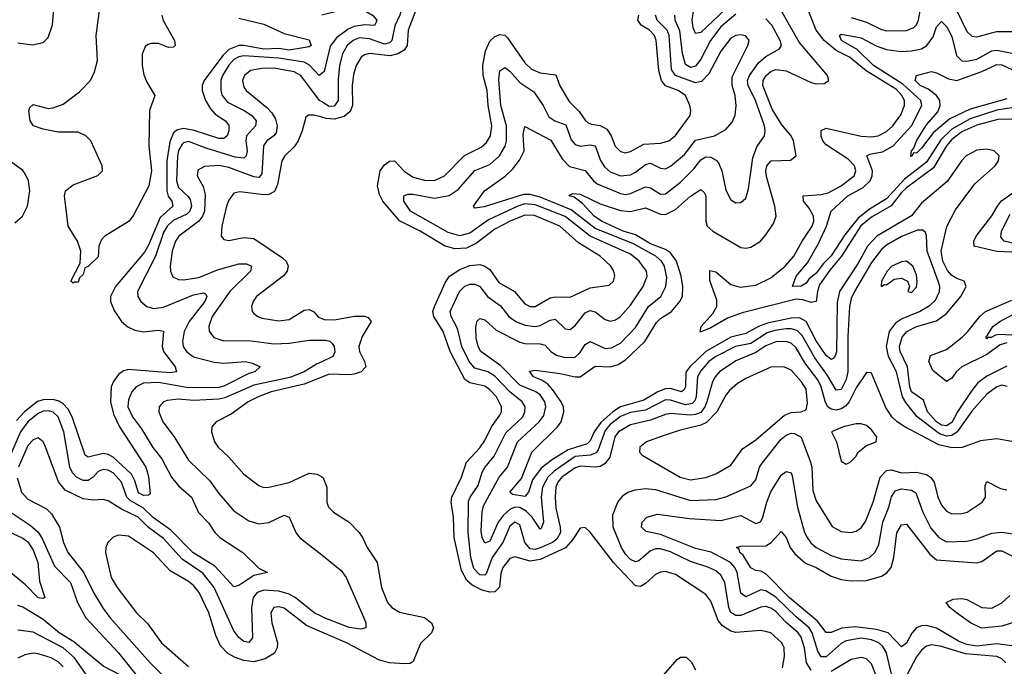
# Model space of a CAD drawing. Header units: inches. Extents: x 1552611 to 1694776, y 811966 to 917215.
# Tile 326 of 549: x 1618797 to 1622720, y 910996 to 913572. Entities that reach past the tile are written whole.
import ezdxf

# ---------------------------------------------------------------- set-up
doc = ezdxf.new("R2010")
doc.units = ezdxf.units.IN
doc.header["$MEASUREMENT"] = 0
doc.layers.add('B6911', color=7, linetype='Continuous')
doc.layers.add('B6921', color=7, linetype='Continuous')

msp = doc.modelspace()

# ---------------------------------------------------------------- linework, layer by layer
at = {"layer": 'B6911', "color": 5}
for points, elevation in [([(1618790, 913479.7), (1618847.4, 913472.6), (1618890, 913481.5), (1618910, 913501.7), (1618928.1, 913551.9), (1618942.8, 913730), (1618940.7, 913750), (1618932.2, 913770), (1618881.6, 913830), (1618876, 913850), (1618880.2, 913890), (1618886.2, 913913.8), (1618894.3, 913925.7), (1618975, 913970), (1618986.9, 913990), (1618982.6, 914010), (1618970.9, 914030), (1618949.8, 914050), (1618871.9, 914091.9), (1618810, 914110), (1618770, 914127.1)], 920), ([(1619363.3, 913590), (1619368.7, 913568.7), (1619413.2, 913490), (1619416.5, 913470), (1619410, 913462.6), (1619390, 913461.5), (1619350, 913478.1), (1619322.1, 913477.9), (1619306.9, 913473.1), (1619296.3, 913463.7), (1619285.3, 913434.7), (1619284.4, 913390), (1619292.1, 913352.1), (1619303.7, 913323.7), (1619335.8, 913270), (1619314, 913210), (1619311.8, 913070), (1619322.6, 912970), (1619311.6, 912910), (1619250, 912793.5), (1619233.4, 912770), (1619136.1, 912710), (1619122.7, 912697.3), (1619111.6, 912670), (1619110, 912627.3), (1619070, 912588.7), (1619056.5, 912583.5), (1619050, 912557.2), (1619035.8, 912544.2), (1619030, 912527.1), (1619013.4, 912526.6), (1619010, 912522.7), (1619001.2, 912530), (1619038, 912602), (1619041, 912650), (1619026.6, 912690), (1618989.4, 912750), (1618975.3, 912870), (1618979.1, 912890), (1619010, 912914.3), (1619108.5, 912951.5), (1619127.4, 912970), (1619125.8, 912990), (1619079.9, 913090), (1619059.9, 913110), (1619030, 913124), (1618950, 913123.6), (1618890, 913136.3), (1618852.5, 913150), (1618838.7, 913170), (1618832.9, 913210), (1618837.4, 913222.6), (1618850, 913234), (1618910, 913219.1), (1618930, 913220.8), (1618970, 913236.3), (1619035.6, 913284.4), (1619078.5, 913330), (1619095.3, 913364.7), (1619107.2, 913410), (1619101.4, 913510), (1619117.2, 913630)], 880), ([(1619670, 913578.4), (1619770, 913554.5), (1619850, 913517.8), (1619950, 913492.6), (1619958.2, 913470), (1619950, 913463.7), (1619870, 913451.6), (1619830, 913457.1), (1619770, 913454.3), (1619690, 913470), (1619670, 913470), (1619630, 913453.3), (1619606.3, 913430), (1619531.4, 913330), (1619523.5, 913310), (1619523.9, 913290), (1619536.6, 913250), (1619556.8, 913216.8), (1619576.2, 913196.2), (1619617.4, 913170), (1619630, 913151.4), (1619630.1, 913130), (1619623.9, 913110), (1619610, 913099.1), (1619590, 913098.7), (1619491.4, 913131.4), (1619450, 913138.6), (1619425.8, 913134.2), (1619410, 913121.8), (1619394.5, 913085.5), (1619383.5, 913010), (1619382.7, 912890), (1619388.9, 912868.9), (1619402.4, 912850), (1619406.5, 912830), (1619356.2, 912783.8), (1619310, 912674.4), (1619293.7, 912646.3), (1619178.1, 912510), (1619158.6, 912470), (1619159.1, 912450), (1619173.4, 912413.4), (1619202.1, 912370), (1619228.1, 912348.1), (1619256, 912336), (1619290, 912328.8), (1619350, 912336), (1619370, 912331.5), (1619364.1, 912270), (1619369.6, 912250), (1619416.2, 912190), (1619421.5, 912170), (1619394.5, 912165.5), (1619230, 912178.6), (1619210, 912173.4), (1619190, 912158.8), (1619170, 912131.5), (1619161.4, 912110), (1619159.3, 912050), (1619170, 912000.6), (1619194.6, 911950), (1619299.9, 911790), (1619310, 911753), (1619316.4, 911683.6), (1619310, 911678), (1619290, 911677.3), (1619270, 911687.6), (1619255.6, 911735.6), (1619242.3, 911762.2), (1619169.6, 911829.6), (1619150, 911840.4), (1619130, 911844), (1619070, 911828.9), (1619058.1, 911838.1), (1619005.5, 911990), (1618990, 912020.1), (1618970, 912041.6), (1618952.4, 912052.4), (1618930, 912058.6), (1618890, 912058.3), (1618868.3, 912051.7), (1618815.6, 912010), (1618784.3, 911975.7)], 920), ([(1620000, 913358), (1619990, 913350.5), (1619951.1, 913391.1), (1619930, 913403.7), (1619830, 913418.8), (1619690, 913428.6), (1619670, 913424.4), (1619650, 913413.2), (1619630, 913391.5), (1619605.1, 913350), (1619598.8, 913330), (1619598, 913290), (1619603.4, 913270), (1619624.4, 913244.4), (1619691.1, 913211.1), (1619721.9, 913190), (1619739.1, 913170), (1619736.9, 913150), (1619700.4, 913110), (1619697.8, 913090), (1619702.6, 913050), (1619699.1, 913030), (1619690, 913021.3), (1619655.4, 913024.6), (1619540, 913060), (1619470, 913087.2), (1619450, 913082.2), (1619444.1, 913075.9), (1619430, 913050.6), (1619425.8, 913030), (1619422, 912930), (1619430, 912903.9), (1619468.5, 912868.5), (1619476.1, 912856.1), (1619480.9, 912830), (1619478.4, 912821.6), (1619474.8, 912810), (1619462.7, 912797.3), (1619408, 912772), (1619384.2, 912750), (1619370, 912724.3), (1619338.5, 912630), (1619266.2, 912490), (1619267.6, 912470), (1619279.7, 912450), (1619303.1, 912430), (1619330, 912422.1), (1619370, 912426.6), (1619490, 912476.7), (1619530, 912483.9), (1619538.8, 912478.8), (1619543, 912470), (1619534, 912450), (1619472.7, 912370), (1619452.6, 912330), (1619444.9, 912290), (1619448.4, 912270), (1619461.5, 912250), (1619490, 912228.9), (1619571.5, 912208.5), (1619610, 912204.5), (1619696, 912210), (1619723.8, 912203.8), (1619754.4, 912190), (1619733.7, 912170), (1619710, 912162.8), (1619610, 912112.4), (1619590, 912107.6), (1619470, 912105.3), (1619350, 912127), (1619290, 912123.9), (1619261.6, 912110), (1619243.4, 912090), (1619230, 912058), (1619228.2, 912030), (1619246.5, 911990), (1619282.7, 911942.7), (1619327.6, 911867.6), (1619362.7, 911822.7), (1619401.8, 911750), (1619430, 911715.9), (1619482, 911670), (1619509.7, 911609.7), (1619548.5, 911568.5), (1619574, 911530), (1619594.7, 911510), (1619686.5, 911450), (1619750, 911387.7), (1619784.7, 911370), (1619730, 911358.2), (1619670, 911318.3), (1619650, 911313.3), (1619574.8, 911394.8), (1619487.1, 911450), (1619398.5, 911538.5), (1619330, 911588.1), (1619290, 911626.7), (1619236.4, 911656.4), (1619224, 911670), (1619202, 911730), (1619170, 911766.1), (1619150, 911778.2), (1619130, 911781), (1619110, 911771.8), (1619090, 911749.4), (1619070, 911737.1), (1619050, 911736.5), (1619022.6, 911750), (1619007, 911767), (1618996.1, 911790), (1618972.6, 911930), (1618950.6, 911990), (1618930, 912008.7), (1618910, 912014.4), (1618890, 912013), (1618870, 912003.4), (1618830, 911969.9), (1618799.7, 911930), (1618755.9, 911830)], 940), ([(1620000, 913244.5), (1619990.8, 913250), (1619917.6, 913350), (1619890, 913364.6), (1619810, 913379.7), (1619762.1, 913377.9), (1619716.5, 913370), (1619692.1, 913350), (1619684.6, 913330), (1619690, 913303.5), (1619699.2, 913290), (1619781.9, 913221.9), (1619801, 913201), (1619815.9, 913175.9), (1619823, 913150), (1619818.2, 913121.8), (1619809.4, 913110), (1619781.5, 913090), (1619767.6, 913070), (1619761.2, 912958.8), (1619750, 912944.3), (1619730, 912946.1), (1619630, 912983.7), (1619590, 912991.5), (1619532.8, 912987.2), (1619506.9, 912973.1), (1619504.4, 912950), (1619527.6, 912907.6), (1619535.4, 912875.4), (1619533, 912810), (1619525.3, 912790), (1619510.4, 912769.5), (1619430.7, 912710), (1619417.6, 912690), (1619404.9, 912650), (1619396.4, 912590), (1619397.5, 912570), (1619407.6, 912547.6), (1619430, 912537.5), (1619450, 912535.7), (1619510, 912545.6), (1619584.5, 912575.5), (1619670, 912599.6), (1619700.1, 912600.1), (1619720.2, 912590), (1619716.5, 912570), (1619634.6, 912490), (1619563.4, 912390), (1619551.1, 912351.1), (1619551.7, 912331.7), (1619570, 912306.4), (1619610, 912293.5), (1619710, 912294.6), (1619810, 912281.4), (1619870, 912283.4), (1619950, 912296.2), (1620000, 912295.7)], 960), ([(1620000, 913183.6), (1619967.4, 913192.6), (1619947.5, 913192.5), (1619936.3, 913183.7), (1619922.6, 913130), (1619906.3, 913090), (1619890, 913065.4), (1619852.9, 913030), (1619841.6, 913010), (1619823.7, 912916.3), (1619812, 912888), (1619790, 912876.5), (1619770, 912875), (1619673.9, 912886.1), (1619650, 912880.8), (1619630, 912854), (1619620.5, 912830), (1619602.2, 912750), (1619599.6, 912710), (1619610, 912697), (1619630, 912693.2), (1619690, 912705), (1619730, 912700.4), (1619844.1, 912624.1), (1619858.4, 912610), (1619867, 912590), (1619862.9, 912570), (1619847.8, 912552.2), (1619740.7, 912470), (1619726.5, 912450), (1619720.7, 912430), (1619723.2, 912410), (1619730, 912402.3), (1619745.3, 912390), (1619763.5, 912383.5), (1619830, 912373.1), (1619870, 912377.7), (1619930, 912415), (1619950, 912418.4), (1619969.1, 912409.1), (1619986.9, 912386.9), (1620000, 912381.9)], 980), ([(1618777.6, 912762.4), (1618808.5, 912790), (1618828.2, 912830), (1618837.5, 912890), (1618832.3, 912930), (1618818.8, 912958.8), (1618810, 912971.4), (1618764.5, 913004.5)], 920), ([(1620000, 912209.6), (1619979.7, 912200.3), (1619930.5, 912169.5), (1619873.7, 912146.3), (1619730, 912115.9), (1619614, 912066), (1619590, 912060.3), (1619490, 912055.8), (1619430, 912060.6), (1619384.5, 912055.5), (1619370.1, 912049.9), (1619352.1, 912030), (1619350.9, 912010), (1619367, 911970), (1619412.1, 911910), (1619470, 911817.7), (1619554.7, 911734.7), (1619590, 911685.2), (1619650, 911616.1), (1619710, 911575.3), (1619750, 911563.3), (1619790, 911568.8), (1619850, 911598.2), (1619870, 911590.3), (1619897.7, 911530), (1619912.2, 911510), (1620000, 911440.3)], 960), ([(1620000, 912148.5), (1619930, 912120.3), (1619799.2, 912090), (1619746.4, 912070), (1619706.7, 912050), (1619639.5, 912000.5), (1619580.3, 911970), (1619562.3, 911950), (1619560.8, 911930), (1619573, 911890), (1619587.3, 911870), (1619630.2, 911830), (1619690, 911761.2), (1619750, 911716.5), (1619770, 911709.3), (1619790, 911709.4), (1619870, 911728.4), (1619950, 911765.4), (1619981.6, 911761.6), (1620000, 911750.5)], 980), ([(1620000, 911194.5), (1619970, 911209.9), (1619894.4, 911270), (1619870, 911283.4), (1619830, 911295.8), (1619770, 911300.2), (1619742.9, 911290), (1619727.6, 911270), (1619721, 911230), (1619724.8, 911110), (1619710, 911090.8), (1619690, 911095.2), (1619670, 911110.5), (1619650, 911137.4), (1619571.5, 911310), (1619527.2, 911367.2), (1619443.6, 911423.6), (1619370, 911506.1), (1619309.6, 911549.6), (1619268.8, 911590), (1619202.4, 911622.4), (1619150, 911655.7), (1619130, 911660.5), (1619090, 911658.6), (1619050, 911663.4), (1618978.1, 911698.1), (1618951.7, 911731.7), (1618897.5, 911877.5), (1618890, 911891.1), (1618870, 911906.4), (1618850, 911898.9), (1618830, 911875.9), (1618792.3, 911790)], 960), ([(1618787.4, 911747.4), (1618804.3, 911690), (1618830, 911662), (1618903.8, 911623.8), (1618924.1, 911604.1), (1618955.5, 911550), (1618972, 911490), (1618989.1, 911450), (1619051.7, 911371.7), (1619091.4, 911290), (1619130, 911226), (1619157.2, 911190), (1619317.3, 911010), (1619436.6, 910890)], 960), ([(1618766.8, 911606.8), (1618838.6, 911558.6), (1618870.6, 911530.6), (1618886, 911506), (1618935.8, 911395.8), (1618999.3, 911330), (1619027.2, 911250), (1619060.8, 911190), (1619190.1, 911050), (1619270.6, 910950)], 940), ([(1618750, 911534.1), (1618810, 911507.2), (1618830, 911491.7), (1618850, 911458.4), (1618868.6, 911410), (1618875.6, 911335.6), (1618897, 911270), (1618890, 911266.3), (1618870, 911268.9), (1618820.3, 911320.3), (1618690, 911427.1)], 920), ([(1620000, 911132.8), (1619939.3, 911159.3), (1619850, 911227.9), (1619830, 911233.9), (1619809.3, 911230.7), (1619797, 911210), (1619801.7, 911170), (1619823.7, 911090), (1619822.8, 911070), (1619811.5, 911048.5), (1619774.4, 911025.6), (1619730, 911014.1), (1619690, 911018.8), (1619652.2, 911032.2), (1619626.7, 911046.7), (1619597.4, 911077.4), (1619578.4, 911118.4), (1619550.3, 911210), (1619512.1, 911290), (1619490, 911318.1), (1619470, 911334.8), (1619396.5, 911376.5), (1619330, 911449), (1619230, 911514.8), (1619190, 911518.8), (1619169.4, 911510.6), (1619148.7, 911490), (1619139.6, 911470), (1619138.5, 911450), (1619161.9, 911350), (1619185.5, 911310), (1619262.3, 911210), (1619306.2, 911166.2), (1619362.3, 911090), (1619470, 910996)], 980), ([(1619239.2, 910939.2), (1619130, 910996.7), (1619013.2, 911093.2), (1618953.6, 911130), (1618890, 911183), (1618810, 911232.1), (1618790, 911238.2)], 940), ([(1619090, 910924.3), (1619015.7, 911030), (1618970, 911069.6), (1618850, 911132.1), (1618790, 911139.7)], 960), ([(1618970, 910993.7), (1618950, 911014.3), (1618921.8, 911030), (1618870, 911045.9), (1618850, 911048.2), (1618817.7, 911042.3), (1618790, 911028.4)], 980)]:
    msp.add_lwpolyline(points, dxfattribs=dict(at, elevation=elevation))
at = {"layer": 'B6921', "color": 5}
for points, elevation in [([(1620000, 913657.5), (1620010, 913658.6), (1620130, 913677.9), (1620210, 913698.5), (1620306.1, 913666.1), (1620319.6, 913650), (1620321.6, 913630), (1620311.9, 913590), (1620292, 913548), (1620279.7, 913490), (1620270, 913479.5), (1620250, 913474.5), (1620190, 913495.8), (1620150, 913499.7), (1620125.3, 913490), (1620101.9, 913470), (1620083.1, 913436.9), (1620070.4, 913390), (1620065.3, 913334.7), (1620065.7, 913250), (1620050, 913227.5), (1620030, 913226.8), (1620000, 913244.5)], 960), ([(1622110, 913580.6), (1622170, 913562.8), (1622230, 913532.9), (1622250, 913527.7), (1622330.3, 913529.7), (1622358.9, 913541.1), (1622370, 913552.1), (1622377.2, 913570), (1622399.3, 913690)], 880), ([(1620397.8, 913670), (1620344.3, 913530), (1620340.8, 913470), (1620328.8, 913451.2), (1620303.6, 913436.4), (1620272.3, 913427.7), (1620190, 913437.2), (1620170, 913432.7), (1620157.6, 913422.4), (1620137.7, 913390), (1620126.6, 913353.4), (1620121.4, 913310), (1620122.4, 913230), (1620113.2, 913206.8), (1620090, 913186.1), (1620050, 913176), (1620018.5, 913178.5), (1620000, 913183.6)], 980), ([(1621606.9, 913613.1), (1621510, 913521.7), (1621490, 913516.8), (1621480.2, 913540.2), (1621475.5, 913570), (1621487.7, 913650)], 920), ([(1622750, 913176.4), (1622694.2, 913174.2), (1622610, 913152.6), (1622550, 913125.5), (1622510, 913094.8), (1622488.7, 913070), (1622437.8, 912982.2), (1622330, 912902.5), (1622310, 912883.9), (1622268.7, 912831.3), (1622190, 912785.5), (1622148.7, 912751.3), (1622071.6, 912630), (1622025.1, 912574.9), (1621984, 912516), (1621974.9, 912490), (1621970, 912449.4), (1621950, 912445.8), (1621916.8, 912456.8), (1621890, 912458.9), (1621675.2, 912404.8), (1621616.2, 912383.7), (1621550, 912344.2), (1621507.8, 912327.8), (1621512.2, 912350), (1621558.7, 912401.3), (1621573.7, 912430), (1621574.9, 912454.9), (1621547, 912533), (1621546.7, 912573.4), (1621570, 912567.9), (1621630, 912517.9), (1621667, 912507), (1621730, 912514.5), (1621790, 912543.3), (1621846.9, 912590), (1621881.1, 912630), (1621913.9, 912690), (1621953.9, 912750), (1621960.2, 912770), (1621959.4, 912790), (1621942.1, 912822.1), (1621919.9, 912850), (1621917.7, 912870), (1621990, 912875.8), (1622017.4, 912882.6), (1622070, 912910.7), (1622121, 912950), (1622128.4, 912970), (1622122.6, 912990), (1622097.1, 913017.1), (1622010, 913074), (1621997, 913090), (1621990, 913108.5), (1621990, 913131.5), (1622010, 913139.8), (1622150, 913108.9), (1622190, 913105.9), (1622217.3, 913110), (1622250, 913126.5), (1622275.2, 913150), (1622307.1, 913192.9), (1622322.4, 913230), (1622322.1, 913250), (1622311.6, 913270), (1622290, 913293.6), (1622168.9, 913368.9), (1622102.5, 913422.5), (1622049.3, 913450), (1622002.2, 913490), (1621969.7, 913530), (1621924.4, 913644.4)], 880), ([(1620000, 913591.7), (1620074.5, 913610), (1620151.9, 913611.9), (1620170, 913609.3), (1620202.7, 913590), (1620220.2, 913570), (1620217.6, 913562.4), (1620210, 913549), (1620170, 913551.8), (1620130, 913545.8), (1620105.7, 913534.3), (1620059.3, 913500.7), (1620033.5, 913466.5), (1620010, 913365.6), (1620000, 913358)], 940), ([(1622730, 912191.8), (1622650, 912152.6), (1622614.8, 912125.2), (1622590, 912095.6), (1622532.8, 912010), (1622510, 911968), (1622490, 911953.9), (1622470, 911957.3), (1622450, 911970.9), (1622413.5, 912010), (1622397.1, 912057.1), (1622350, 912090), (1622343.5, 912110), (1622333.8, 912190), (1622305, 912250), (1622302.5, 912270), (1622313.1, 912306.9), (1622330.9, 912330), (1622370, 912349.5), (1622450, 912372.3), (1622490, 912402.2), (1622545.8, 912470), (1622567.6, 912510), (1622559.7, 912530), (1622530, 912540.7), (1622510, 912553.5), (1622492.9, 912572.9), (1622475.3, 912610), (1622468.1, 912650), (1622490.9, 912749.1), (1622525.4, 912814.6), (1622601.8, 912918.2), (1622683.2, 912990), (1622696.5, 913010), (1622699.4, 913030), (1622679.7, 913050), (1622650, 913056.1), (1622610, 913052.7), (1622568.1, 913030), (1622550, 913011.5), (1622492, 912928), (1622390, 912841.2), (1622349.4, 912790.6), (1622211.3, 912710), (1622175.1, 912670), (1622137.7, 912602.3), (1622063.1, 912490), (1622054.4, 912445.6), (1622050.5, 912249.5), (1622046.3, 912233.7), (1622037.3, 912222.7), (1622030, 912218.8), (1622010, 912234.6), (1621970, 912292.6), (1621930, 912369.9), (1621904, 912384), (1621870, 912383.9), (1621776.4, 912363.6), (1621740.5, 912350), (1621690, 912322.2), (1621630, 912306.9), (1621530.4, 912250), (1621466.7, 912190), (1621451.5, 912168.5), (1621449.7, 912110), (1621443.2, 912096.8), (1621433.7, 912090), (1621390, 912102.4), (1621370, 912101.8), (1621339.5, 912090), (1621283.7, 912056.3), (1621190, 912030), (1621159.6, 912010), (1621112.4, 911967.6), (1621085.7, 911930), (1621070, 911894.2), (1621057.5, 911882.5), (1620981.5, 911858.5), (1620919.9, 911820.1), (1620874.9, 911785.1), (1620840.4, 911739.6), (1620824.5, 911690), (1620810, 911673.4), (1620760.9, 911680.9), (1620749.9, 911689.9), (1620795.5, 911744.5), (1620837.7, 911850), (1620939.9, 911950), (1620953.7, 911970), (1620965.1, 912010), (1620963, 912030), (1620954.7, 912050), (1620919.3, 912099.3), (1620900.4, 912120.4), (1620876.9, 912136.9), (1620843.5, 912150), (1620828.3, 912171.7), (1620850, 912175.7), (1620950, 912162.6), (1621010, 912149.7), (1621029.9, 912150.1), (1621090, 912191.7), (1621150, 912188.8), (1621181.3, 912198.7), (1621210, 912217.3), (1621286.9, 912290), (1621334.1, 912365.9), (1621350, 912381.7), (1621393.2, 912410), (1621427.2, 912450), (1621437.3, 912470), (1621439.2, 912510), (1621432.5, 912550), (1621414, 912610), (1621390, 912644), (1621370, 912656.3), (1621310, 912679.6), (1621250, 912715.1), (1621201.6, 912730), (1621114.4, 912770), (1621085.3, 912790), (1621039.8, 912839.8), (1621005.3, 912865.3), (1620987.1, 912870), (1620986.6, 912873.4), (1621000.3, 912879.7), (1621030, 912876.6), (1621110, 912838.1), (1621190, 912812.1), (1621230, 912808.5), (1621290, 912823.1), (1621350, 912797.2), (1621370, 912796.7), (1621410, 912816.5), (1621470, 912869.1), (1621510, 912895.5), (1621524.1, 912884.1), (1621530.1, 912870.1), (1621530.1, 912770.1), (1621536.2, 912750), (1621558.3, 912730), (1621670, 912664.8), (1621690, 912662.5), (1621710, 912666.2), (1621748.1, 912690), (1621770, 912715.5), (1621799.7, 912760.3), (1621810.4, 912790), (1621805.5, 912830), (1621771.7, 912948.3), (1621769.7, 912970), (1621774.1, 912990), (1621790.6, 913009.4), (1621867.2, 913012.8), (1621890.4, 913030), (1621880.1, 913090), (1621870.3, 913110), (1621833.1, 913153.2), (1621795.3, 913215.3), (1621758.2, 913310), (1621759.4, 913330), (1621770.4, 913350), (1621790, 913365.9), (1621810, 913373.6), (1621850, 913368), (1621950, 913322.1), (1621970, 913317), (1622001.7, 913318.3), (1622021.1, 913330), (1622015.3, 913350), (1621902.5, 913482.5), (1621830, 913608.5)], 920), ([(1622528.9, 913610), (1622570, 913525.2), (1622590, 913507.1), (1622610, 913504.3), (1622690, 913525.5), (1622790, 913525.5)], 880), ([(1621835.3, 910990), (1621844.5, 911035.5), (1621842, 911070), (1621833.3, 911090), (1621790, 911129.1), (1621750, 911139), (1621650, 911130.8), (1621630, 911135.9), (1621597.3, 911157.3), (1621579.4, 911179.4), (1621550, 911256.1), (1621530, 911282.3), (1621410, 911362.4), (1621370, 911373.4), (1621350, 911371.1), (1621330, 911361.4), (1621290, 911326.4), (1621270, 911314.7), (1621250, 911317.2), (1621162.9, 911410), (1621070, 911531.1), (1621050, 911549.7), (1621030, 911546.3), (1620999.8, 911500.2), (1620971.7, 911468.3), (1620870, 911421.4), (1620830, 911415.3), (1620770, 911432), (1620750, 911425.4), (1620721.2, 911390), (1620713.4, 911366.6), (1620708.6, 911311.4), (1620690, 911292.8), (1620670, 911291.3), (1620639.9, 911299.9), (1620599.4, 911319.4), (1620577.8, 911337.8), (1620557.6, 911377.6), (1620528.3, 911510), (1620525.1, 911590), (1620516.1, 911650), (1620518.2, 911670), (1620557, 911750), (1620577.6, 911810), (1620630, 911866.9), (1620650, 911895.7), (1620676.8, 911950), (1620710, 911996.5), (1620716.2, 912010), (1620716.7, 912030), (1620696.7, 912070), (1620670, 912098.3), (1620650, 912112.5), (1620590, 912125.5), (1620570, 912138.7), (1620511.3, 912250), (1620483.9, 912330), (1620446.5, 912390), (1620443.4, 912410), (1620449, 912430), (1620493.5, 912526.5), (1620509.7, 912550.3), (1620550, 912577.4), (1620590, 912593.1), (1620630, 912597.5), (1620650, 912590.9), (1620670, 912576.6), (1620705.4, 912525.4), (1620768.3, 912490), (1620810, 912440.1), (1620830, 912430.1), (1620850, 912429.6), (1620910, 912464.4), (1620930, 912468.6), (1620990, 912466.4), (1621070, 912504.6), (1621145.8, 912514.2), (1621163.1, 912530), (1621168.1, 912551.9), (1621163.9, 912570), (1621151.9, 912590), (1621109.8, 912630), (1621023.3, 912683.3), (1620949.3, 912750), (1620847.7, 912792.3), (1620810, 912793.7), (1620750.7, 912770), (1620690, 912738.2), (1620617.4, 912682.6), (1620577.4, 912662.6), (1620530, 912659.9), (1620490, 912671.5), (1620392.2, 912730), (1620310, 912771.1), (1620244.1, 912850), (1620230, 912876.2), (1620223, 912910), (1620232.6, 912970), (1620250, 912994), (1620270, 913008.9), (1620290, 913009.5), (1620330, 912967.3), (1620365.1, 912945.1), (1620410, 912933.3), (1620450, 912931.6), (1620490, 912950.1), (1620568.8, 913031.2), (1620635.1, 913064.9), (1620656.7, 913083.3), (1620672, 913110), (1620677.4, 913150), (1620663.3, 913230), (1620658.9, 913290), (1620643.6, 913350), (1620641.6, 913390), (1620652.2, 913447.8), (1620670, 913486.4), (1620690, 913505.9), (1620710, 913513.9), (1620730, 913511), (1620740.4, 913500.4), (1620810, 913400.7), (1620835.8, 913375.8), (1620870, 913360.1), (1620932.9, 913352.9), (1620948.3, 913308.3), (1620985.9, 913245.9), (1621026.3, 913206.3), (1621050, 913171.6), (1621061.9, 913161.9), (1621075.5, 913155.5), (1621110, 913150.4), (1621136.3, 913136.3), (1621152.7, 913110), (1621168.8, 913068.8), (1621190, 913047.5), (1621210, 913042.2), (1621230, 913047.3), (1621283.9, 913076.1), (1621350, 913079.8), (1621382.7, 913090), (1621410, 913111), (1621468.2, 913190), (1621470.7, 913210), (1621466.5, 913230), (1621449.8, 913270), (1621420.3, 913290), (1621370, 913308.9), (1621353.3, 913330), (1621343.2, 913370), (1621332.1, 913490), (1621325.6, 913510), (1621306.7, 913530), (1621273.3, 913550), (1621259.7, 913570), (1621264, 913590)], 980), ([(1622810, 911881.5), (1622690, 911902.4), (1622625.2, 911894.8), (1622551.4, 911868.6), (1622510, 911867), (1622458.9, 911878.9), (1622323.2, 911950), (1622292.2, 911970), (1622271.7, 911990), (1622247.5, 912027.5), (1622190, 912164.2), (1622185.3, 912165.3), (1622170, 912166.9), (1622130, 912105.3), (1622101.5, 912050), (1622087.1, 912032.9), (1622070, 912021.7), (1622050, 912017.4), (1622030, 912020.1), (1622017, 912030), (1622006.8, 912046.8), (1621989.4, 912110), (1621977.2, 912137.2), (1621925.3, 912205.3), (1621890, 912265.4), (1621870, 912283), (1621850.7, 912290.7), (1621810, 912288.8), (1621770, 912272.8), (1621730, 912246.9), (1621650, 912213.3), (1621585.5, 912170), (1621567.5, 912150), (1621557, 912130), (1621534.4, 912050), (1621526.6, 912030), (1621510, 912008), (1621490, 911999.1), (1621470, 911997), (1621390, 912003.1), (1621370, 911999), (1621310, 911977.4), (1621230, 911957.9), (1621182.4, 911930), (1621168.1, 911910), (1621148.2, 911830), (1621130, 911803.9), (1621110, 911792.8), (1621090.4, 911789.6), (1621030, 911793.1), (1621010, 911786.8), (1620956.4, 911750), (1620940.4, 911730), (1620932.3, 911710), (1620930.1, 911670.1), (1620933.4, 911626.6), (1620950.5, 911550.5), (1620950.9, 911530), (1620937.2, 911502.8), (1620920.1, 911490), (1620870, 911468), (1620850, 911461.8), (1620830, 911464.2), (1620809.6, 911490), (1620790, 911559.8), (1620770, 911570.8), (1620750, 911554.9), (1620722.1, 911490), (1620678.9, 911430), (1620655.2, 911364.8), (1620650, 911358.8), (1620630, 911360.8), (1620605.9, 911385.9), (1620594.1, 911430), (1620583.4, 911530), (1620585.6, 911654.4), (1620591.1, 911670), (1620623.7, 911716.3), (1620639.9, 911770), (1620650, 911788.8), (1620686.9, 911833.1), (1620733.7, 911926.3), (1620800.8, 911990), (1620809.9, 912010), (1620810.4, 912030), (1620798.8, 912050), (1620750, 912089.2), (1620690, 912151.8), (1620661.6, 912170), (1620610, 912183.4), (1620587, 912210), (1620558.3, 912270), (1620541.7, 912341.7), (1620515.3, 912390), (1620511.6, 912410), (1620549.1, 912490), (1620570, 912510.1), (1620590, 912518.2), (1620610, 912518.9), (1620630, 912508.9), (1620660.8, 912470), (1620712.7, 912432.7), (1620746, 912390), (1620773.5, 912370), (1620810, 912356), (1620850, 912350.4), (1620870, 912353.6), (1620910, 912375.1), (1620930, 912378.9), (1620970, 912340.9), (1620990, 912338), (1621010, 912354.6), (1621050, 912404.8), (1621070, 912413.6), (1621090, 912407.9), (1621130, 912377.7), (1621150, 912371.6), (1621170, 912376.8), (1621190, 912390.1), (1621230, 912434.6), (1621281.2, 912510), (1621296.7, 912550), (1621293.5, 912570), (1621265.5, 912610), (1621230, 912638.4), (1621070, 912710), (1620970, 912788.6), (1620850, 912835), (1620810, 912838.4), (1620782.1, 912830), (1620664.8, 912775.2), (1620590, 912721.9), (1620550, 912711), (1620504.6, 912724.6), (1620354.1, 912810), (1620327, 912850), (1620327.2, 912870), (1620343.3, 912876.7), (1620363.2, 912876.8), (1620450, 912861.8), (1620508, 912872), (1620544.2, 912895.8), (1620610, 912971.5), (1620670, 912994.8), (1620708.1, 913030), (1620731.6, 913068.4), (1620736.5, 913090), (1620735.8, 913150), (1620713.2, 913230), (1620705.5, 913334.5), (1620710, 913368.5), (1620730, 913382.3), (1620750, 913367.8), (1620790, 913321.8), (1620845.4, 913285.4), (1620882.6, 913230), (1620904.7, 913184.7), (1620929.2, 913170), (1620973.2, 913153.2), (1620994.2, 913094.2), (1621010, 913075.6), (1621030, 913067.9), (1621070, 913073.3), (1621090, 913070.1), (1621111.4, 913011.4), (1621126.3, 912986.3), (1621150, 912965.9), (1621190, 912950.9), (1621230, 912954.3), (1621250, 912964.4), (1621290, 912995.5), (1621310, 913000.9), (1621350, 912980.7), (1621370, 912977.9), (1621390, 912989), (1621444.9, 913035.1), (1621490, 913091.8), (1621564.4, 913110), (1621610, 913135.5), (1621635.6, 913164.4), (1621647.9, 913192.1), (1621651.1, 913228.9), (1621647.1, 913270), (1621635.4, 913310), (1621635.3, 913344.7), (1621698.4, 913470), (1621702.8, 913490), (1621698, 913498), (1621688.1, 913508.1), (1621670, 913511.9), (1621650, 913509.8), (1621630, 913498.1), (1621590, 913446.3), (1621543.1, 913356.9), (1621513.6, 913326.4), (1621490, 913321.4), (1621409.6, 913349.6), (1621393.6, 913373.6), (1621384.4, 913510), (1621377.1, 913530), (1621337.2, 913570), (1621329.6, 913590)], 960), ([(1622731.5, 912111.5), (1622710, 912116.1), (1622690, 912109.9), (1622650, 912079.9), (1622590, 912013), (1622531.9, 911930), (1622510, 911915.4), (1622490, 911913), (1622461.9, 911921.9), (1622372.6, 911990), (1622326.7, 912046.7), (1622314.6, 912070), (1622290.6, 912170), (1622257.9, 912230), (1622250.5, 912270), (1622262.7, 912330), (1622290, 912367.4), (1622310, 912380.3), (1622382.2, 912410), (1622424.9, 912435.1), (1622445.2, 912454.8), (1622461.7, 912490), (1622462.6, 912510), (1622456.7, 912530), (1622412.3, 912650), (1622410, 912712), (1622405.2, 912725.2), (1622394.5, 912734.5), (1622373.9, 912733.9), (1622310, 912709.1), (1622250, 912673.8), (1622230, 912657.1), (1622190, 912604.5), (1622122.6, 912490), (1622110, 912461.2), (1622103, 912430), (1622096.1, 912310), (1622096.5, 912170), (1622090, 912138.9), (1622070, 912098.6), (1622050, 912096.1), (1622015, 912155), (1621965.3, 912225.3), (1621914.3, 912314.3), (1621894.4, 912334.4), (1621870, 912341.3), (1621850, 912340.5), (1621805.3, 912334.7), (1621775.3, 912324.7), (1621710, 912282.5), (1621649, 912270), (1621570, 912230.7), (1621542.5, 912210), (1621510, 912173.5), (1621497.8, 912150), (1621491.6, 912070), (1621486.4, 912053.6), (1621476.7, 912043.3), (1621450, 912037.5), (1621390, 912056.6), (1621370, 912057.3), (1621290, 912017), (1621230, 912007), (1621190, 911991.9), (1621150, 911959.6), (1621130, 911935.3), (1621101.9, 911858.1), (1621093.8, 911846.2), (1621070, 911837.7), (1621010, 911832.8), (1620925.9, 911774.1), (1620901.4, 911750), (1620879.2, 911710), (1620875, 911670), (1620883.5, 911570), (1620874.4, 911545.6), (1620870, 911542.4), (1620839.2, 911590), (1620815, 911615), (1620790, 911628.8), (1620770, 911630), (1620750, 911621.6), (1620722.8, 911597.2), (1620703.3, 911570), (1620670, 911495.3), (1620650, 911486.6), (1620639.4, 911510), (1620634.9, 911534.9), (1620638.9, 911610), (1620644.6, 911635.4), (1620707.6, 911750), (1620739.7, 911790), (1620780.7, 911890), (1620866.9, 911970), (1620885, 911994.9), (1620893.3, 912030), (1620888.8, 912050), (1620870, 912077.8), (1620852.6, 912090), (1620790, 912116), (1620714, 912194), (1620634.7, 912250), (1620623.8, 912270), (1620615.5, 912304.5), (1620613.8, 912346.2), (1620617.6, 912370), (1620630, 912382.4), (1620650, 912377.1), (1620695.3, 912335.3), (1620790, 912287.8), (1620810, 912282), (1620870, 912281.2), (1620890, 912275.4), (1620913.5, 912250), (1620935.2, 912235.2), (1620970, 912226.4), (1621010, 912228), (1621030, 912246), (1621050, 912278.4), (1621070, 912290.8), (1621130, 912262.2), (1621154.5, 912265.5), (1621190, 912284.2), (1621250, 912346.2), (1621301.5, 912430), (1621351.7, 912470), (1621371.5, 912510), (1621374.7, 912545.3), (1621365.7, 912590), (1621354.5, 912610), (1621331.2, 912630), (1621240.2, 912680.2), (1621090, 912739.9), (1620994.4, 912814.4), (1620870, 912865.2), (1620830, 912876.5), (1620803.8, 912876.2), (1620647.4, 912827.4), (1620610, 912822), (1620604.7, 912830), (1620648.3, 912890), (1620730.8, 912949.2), (1620761.3, 912978.7), (1620787.5, 913012.5), (1620806.4, 913050), (1620803.1, 913116.9), (1620810, 913146.7), (1620912.5, 913092.5), (1620957.8, 913017.8), (1620987.7, 912987.7), (1621050, 912971.3), (1621082.4, 912930), (1621097.8, 912917.8), (1621190, 912879.9), (1621210, 912876.4), (1621230, 912879.7), (1621290, 912906.9), (1621310, 912902.7), (1621350, 912877.1), (1621370, 912878.3), (1621430, 912925.1), (1621482.4, 912977.6), (1621510, 913013.8), (1621530, 913025.4), (1621550, 913024.1), (1621572.3, 913012.3), (1621581.6, 913001.6), (1621594.1, 912970), (1621610, 912892.7), (1621630, 912854.9), (1621650, 912843.1), (1621670, 912844.6), (1621690, 912861.6), (1621701.1, 912898.9), (1621717.7, 913022.3), (1621734.2, 913065.8), (1621763.7, 913110), (1621766.7, 913130), (1621763.6, 913150), (1621728.7, 913250), (1621699.2, 913310), (1621696.8, 913330), (1621704.7, 913350), (1621740.1, 913399.9), (1621770, 913425.4), (1621824.4, 913455.6), (1621832.1, 913470), (1621827.3, 913490), (1621793.9, 913550), (1621770, 913576.2)], 940), ([(1621650, 913594.1), (1621590, 913544.4), (1621548.5, 913490), (1621510, 913415.3), (1621490, 913386.8), (1621470, 913382.5), (1621450, 913394.3), (1621437.4, 913437.4), (1621427.3, 913527.3), (1621408.6, 913570), (1621406.9, 913590)], 940), ([(1622750, 913221), (1622690, 913211.5), (1622583, 913177), (1622510, 913136.4), (1622466.1, 913093.9), (1622410, 913004.8), (1622322.6, 912937.4), (1622250, 912859.3), (1622182.2, 912817.8), (1622137.7, 912782.3), (1622084.1, 912715.9), (1622030, 912632.1), (1621998.9, 912601.1), (1621970, 912562.2), (1621941.4, 912538.6), (1621930, 912523.2), (1621910, 912511.1), (1621875.3, 912510), (1621890.9, 912550), (1621936.2, 912603.8), (1621979.7, 912680.3), (1622010.8, 912749.2), (1622029.4, 912810), (1622096, 912870), (1622156.7, 912903.3), (1622184.7, 912930), (1622193.5, 912950), (1622194.2, 912970), (1622171.9, 913030), (1622183.5, 913036.5), (1622233.7, 913046.3), (1622276.6, 913070), (1622350, 913150.1), (1622391.6, 913230), (1622387.2, 913250), (1622314.9, 913314.9), (1622198.3, 913390), (1622133.1, 913453.1), (1622070.8, 913490), (1622063.5, 913510), (1622070, 913514.7), (1622150, 913500.3), (1622208.5, 913468.5), (1622250, 913453.1), (1622310, 913445.9), (1622350, 913447.7), (1622390, 913456.9), (1622411.6, 913470), (1622435.9, 913504.1), (1622450, 913544.2), (1622470, 913564.9), (1622490, 913545), (1622497.9, 913530), (1622510, 913505.4), (1622529.8, 913429.8), (1622550, 913408.8), (1622570, 913407.5), (1622610, 913415.5), (1622670, 913448.4), (1622690, 913451.5), (1622750, 913439)], 860), ([(1622730, 913257.1), (1622583.8, 913216.2), (1622502.6, 913177.4), (1622437.1, 913122.9), (1622390, 913060.6), (1622370, 913041.2), (1622358, 913042), (1622353.1, 913030), (1622347.8, 913027.8), (1622349.8, 913049.8), (1622359.1, 913060.9), (1622369.9, 913090), (1622410, 913153.7), (1622455.1, 913204.9), (1622464.5, 913230), (1622462.8, 913250), (1622449.4, 913270), (1622415.7, 913295.7), (1622384.9, 913310), (1622365, 913330), (1622369.6, 913350), (1622430, 913365.4), (1622450, 913361), (1622496.7, 913336.7), (1622530, 913330.4), (1622630, 913366.3), (1622690, 913393.8), (1622710, 913392.1), (1622770, 913365)], 840), ([(1622750, 912645.7), (1622689.3, 912649.3), (1622599.1, 912670), (1622598, 912690), (1622607.1, 912710), (1622669.3, 912790.7), (1622692.2, 912830), (1622708.9, 912851.1), (1622750, 912879.6)], 880), ([(1622770, 912678), (1622719.4, 912690), (1622705.3, 912705.3), (1622708.4, 912730), (1622742.4, 912797.6)], 860), ([(1622730, 912285), (1622702.8, 912277.2), (1622650, 912238.3), (1622550.7, 912189.3), (1622528.4, 912170), (1622510, 912144.1), (1622490, 912131.2), (1622434.3, 912174.3), (1622419.2, 912210), (1622425.8, 912234.2), (1622490, 912258.6), (1622552.1, 912307.9), (1622574.9, 912330), (1622621.7, 912390), (1622644.6, 912410), (1622750, 912454.9)], 880), ([(1620000, 912381.9), (1620010, 912378), (1620050, 912377.1), (1620130.9, 912390.9), (1620170, 912390.9), (1620185.7, 912385.7), (1620197.6, 912370), (1620161.5, 912310), (1620148.4, 912270), (1620151, 912250), (1620171.1, 912210), (1620176.2, 912190), (1620157.1, 912170), (1620130, 912160.6), (1620110, 912157.4), (1620030, 912160.5), (1620000, 912148.5)], 980), ([(1622750, 912315.8), (1622702.3, 912317.7), (1622684.2, 912315.8), (1622666.7, 912306.7), (1622654, 912306), (1622650, 912301), (1622645.4, 912305.4), (1622674.4, 912350), (1622702.3, 912370), (1622776.7, 912410)], 860), ([(1620000, 912295.7), (1620015.5, 912295.5), (1620032.1, 912292.1), (1620042.3, 912282.3), (1620049.2, 912270), (1620051.8, 912248.2), (1620043.9, 912230), (1620000, 912209.6)], 960), ([(1621950, 910980.9), (1621932.2, 911010), (1621923.6, 911070), (1621910, 911112), (1621898.4, 911130), (1621851.1, 911171.1), (1621810, 911215.1), (1621790, 911228.4), (1621770, 911234.3), (1621750, 911232.2), (1621670, 911199.2), (1621650, 911199.2), (1621630.7, 911210.7), (1621621.7, 911230), (1621605.8, 911330), (1621590, 911359.3), (1621570, 911376.1), (1621542.4, 911390), (1621470, 911414.2), (1621390, 911453), (1621350, 911464.9), (1621330, 911464), (1621310, 911456.6), (1621263.2, 911416.8), (1621250, 911412.5), (1621230, 911422), (1621210, 911443.4), (1621194.6, 911470), (1621161.5, 911550), (1621160.4, 911599.6), (1621179.3, 911650), (1621202.3, 911677.7), (1621219.3, 911690), (1621250, 911699.7), (1621290, 911704.4), (1621330, 911700.1), (1621470, 911656.6), (1621570, 911661), (1621610, 911671.1), (1621710, 911715.5), (1621730, 911739.6), (1621744.7, 911790), (1621754.3, 911805.7), (1621830, 911901), (1621850, 911917.4), (1621870, 911925.2), (1621883.9, 911923.9), (1621910, 911909.3), (1621947.3, 911810), (1621952.3, 911790), (1621956.8, 911696.8), (1621970, 911656.1), (1622033.2, 911553.2), (1622070, 911533.1), (1622110, 911528.9), (1622130, 911534.4), (1622150, 911548.6), (1622166.3, 911573.7), (1622196.7, 911650), (1622225.3, 911750), (1622250, 911776.1), (1622270, 911779.2), (1622310, 911767.5), (1622370, 911769.1), (1622410, 911760.4), (1622425, 911750), (1622440.6, 911730), (1622454.3, 911670), (1622470, 911638.5), (1622490, 911614), (1622510, 911603.9), (1622550, 911604.6), (1622571.6, 911610), (1622631.3, 911650), (1622644.2, 911670), (1622643.3, 911716.7), (1622650, 911733), (1622704.9, 911704.9), (1622730, 911699.7)], 960), ([(1622270, 910965.6), (1622250.2, 911050), (1622235.7, 911075.7), (1622219.9, 911090), (1622190, 911101.4), (1622150, 911108.1), (1622090, 911097.2), (1622070, 911087.6), (1622010, 911034.2), (1621990, 911033.8), (1621976.1, 911056.1), (1621953.9, 911130), (1621941.7, 911150), (1621890, 911193.5), (1621810, 911272.4), (1621770, 911297.6), (1621750, 911300.9), (1621690, 911273.7), (1621670, 911287.7), (1621655.3, 911370), (1621645.7, 911390), (1621628.6, 911410), (1621551.5, 911451.5), (1621490, 911465.9), (1621350, 911520.8), (1621293.1, 911533.1), (1621274.8, 911550), (1621277.3, 911570), (1621295.1, 911590), (1621337.5, 911602.5), (1621465.5, 911585.5), (1621590, 911577.2), (1621670, 911597.6), (1621730, 911565.3), (1621744.2, 911570), (1621750, 911573), (1621757.7, 911590), (1621773.1, 911650), (1621790, 911690.9), (1621830, 911757.5), (1621850, 911772.1), (1621870, 911767), (1621875, 911755), (1621895.2, 911630), (1621923.5, 911530), (1621933.6, 911510), (1621948.8, 911488.8), (1621970.1, 911470), (1622030, 911437.9), (1622070, 911424.2), (1622150, 911416.6), (1622182.9, 911430), (1622204, 911450), (1622219.6, 911480.4), (1622235.1, 911570), (1622259.4, 911630), (1622270, 911671.5), (1622284.5, 911695.5), (1622310, 911702.9), (1622350, 911698.2), (1622367, 911687), (1622395.2, 911610), (1622427.3, 911547.3), (1622458.9, 911510), (1622490, 911492.2), (1622570, 911495.1), (1622610, 911504.1), (1622670, 911526.4), (1622710, 911531.3), (1622850, 911510.1)], 940), ([(1620000, 911750.5), (1620006.6, 911746.6), (1620021, 911710), (1620020.7, 911650), (1620027.7, 911630), (1620047.2, 911610), (1620108.9, 911570), (1620149.5, 911529.5), (1620163.2, 911510), (1620180.7, 911470), (1620220.6, 911410), (1620239, 911310), (1620262.7, 911250), (1620279.7, 911230), (1620310, 911212.4), (1620410, 911190.9), (1620437.6, 911170), (1620445.2, 911150), (1620437.3, 911130), (1620393.1, 911086.9), (1620364.2, 911015.9), (1620352.1, 911007.9), (1620330, 911005.5), (1620270, 911009.5), (1620230, 911020.3), (1620098.3, 911090), (1620000, 911132.8)], 980), ([(1622750, 911077.7), (1622690, 911086.2), (1622610, 911076.9), (1622570, 911083), (1622536.5, 911096.5), (1622450, 911147.7), (1622410, 911159.4), (1622390, 911157.6), (1622370, 911149), (1622351.3, 911128.7), (1622330, 911088.4), (1622310, 911074.5), (1622257.3, 911130), (1622210, 911143.2), (1622125.8, 911154.2), (1622072, 911148), (1622030, 911131.6), (1622010, 911131.6), (1621975.9, 911175.9), (1621862.5, 911270), (1621770, 911364.8), (1621750, 911374.7), (1621730, 911377.5), (1621710, 911389.2), (1621678.7, 911438.7), (1621666.1, 911450), (1621663.1, 911463.1), (1621652.3, 911470), (1621670, 911475.4), (1621770, 911476.6), (1621790.7, 911489.3), (1621830, 911533.4), (1621850, 911508.9), (1621867, 911470), (1621884.6, 911444.6), (1621927.7, 911407.7), (1621970.3, 911390.3), (1622030, 911356), (1622070, 911342.4), (1622110, 911336.7), (1622170, 911337.5), (1622230, 911355.3), (1622251.5, 911368.5), (1622268.5, 911390), (1622279.8, 911430), (1622291.5, 911528.5), (1622310, 911559.7), (1622330, 911562.3), (1622422.9, 911442.9), (1622450, 911421.1), (1622610, 911408.3), (1622630, 911414.5), (1622690, 911455.8), (1622710, 911455.9), (1622750, 911436.9)], 920), ([(1620000, 911440.3), (1620078.2, 911378.2), (1620097.9, 911350), (1620168.1, 911190), (1620175.8, 911170), (1620175.8, 911150), (1620155.8, 911144.2), (1620109.3, 911150.7), (1620010, 911189.3), (1620000, 911194.5)], 960), ([(1622790, 911181.7), (1622710, 911156.4), (1622628.9, 911148.9), (1622585.2, 911170), (1622528.6, 911210), (1622503.2, 911230), (1622488.3, 911250), (1622516, 911264), (1622550, 911266.9), (1622570, 911262.5), (1622630, 911231.2), (1622670, 911228.4), (1622710, 911249.5), (1622741.7, 911278.3)], 880), ([(1622725.7, 911010), (1622710, 911026.1), (1622690, 911035.7), (1622565.4, 911045.4), (1622470, 911075.5), (1622430, 911081.3), (1622410, 911076), (1622390, 911061), (1622370, 911033.6), (1622330, 910958.8)], 940), ([(1621352.1, 910950), (1621416.3, 911023.7), (1621430, 911033.1), (1621452.5, 911032.5), (1621473.1, 911013.1), (1621490, 910982)], 980), ([(1622228.5, 910908.5), (1622190, 911006.8), (1622170, 911025.5), (1622150, 911031.8), (1622110, 911023.9), (1622030, 910976.2)], 960)]:
    msp.add_lwpolyline(points, dxfattribs=dict(at, elevation=elevation))
for points, elevation in [([(1622330, 912609.8), (1622310, 912608), (1622271.5, 912590), (1622252.4, 912570), (1622230.6, 912530), (1622228.9, 912508.9), (1622242.5, 912517.5), (1622250, 912516.4), (1622281.5, 912538.5), (1622310, 912543.2), (1622334, 912530), (1622341.7, 912510), (1622334.8, 912490), (1622350, 912484.9), (1622370, 912506.7), (1622372.4, 912527.6), (1622370, 912556), (1622355.7, 912590)], 960), ([(1621841.2, 912190), (1621790, 912187.7), (1621690, 912143.4), (1621656.9, 912123.1), (1621624.8, 912095.2), (1621610, 912076.8), (1621575, 912010), (1621533, 911967), (1621510, 911956.7), (1621424.4, 911935.6), (1621348.5, 911910), (1621294.4, 911890), (1621268, 911870), (1621265.7, 911850), (1621277.3, 911837.3), (1621427.7, 911750), (1621470, 911739.8), (1621530, 911748.4), (1621570, 911762.6), (1621630, 911798.2), (1621677.1, 911863), (1621730, 911898.6), (1621843.5, 911996.5), (1621870, 912007.9), (1621910, 912010.2), (1621930, 912018.4), (1621935.7, 912044.3), (1621930, 912100.5), (1621911.5, 912130), (1621870, 912176.4)], 980), ([(1622150, 911962.9), (1622130, 911962.9), (1622078, 911950), (1622031.3, 911930), (1622051, 911890), (1622070, 911814), (1622090, 911802), (1622106, 911810), (1622128.4, 911831.6), (1622138, 911850), (1622170, 911876), (1622209, 911891), (1622212, 911910), (1622190, 911938.4), (1622170, 911955.6)], 980)]:
    msp.add_lwpolyline(points, close=True, dxfattribs=dict(at, elevation=elevation))

doc.saveas('drawing.dxf')
